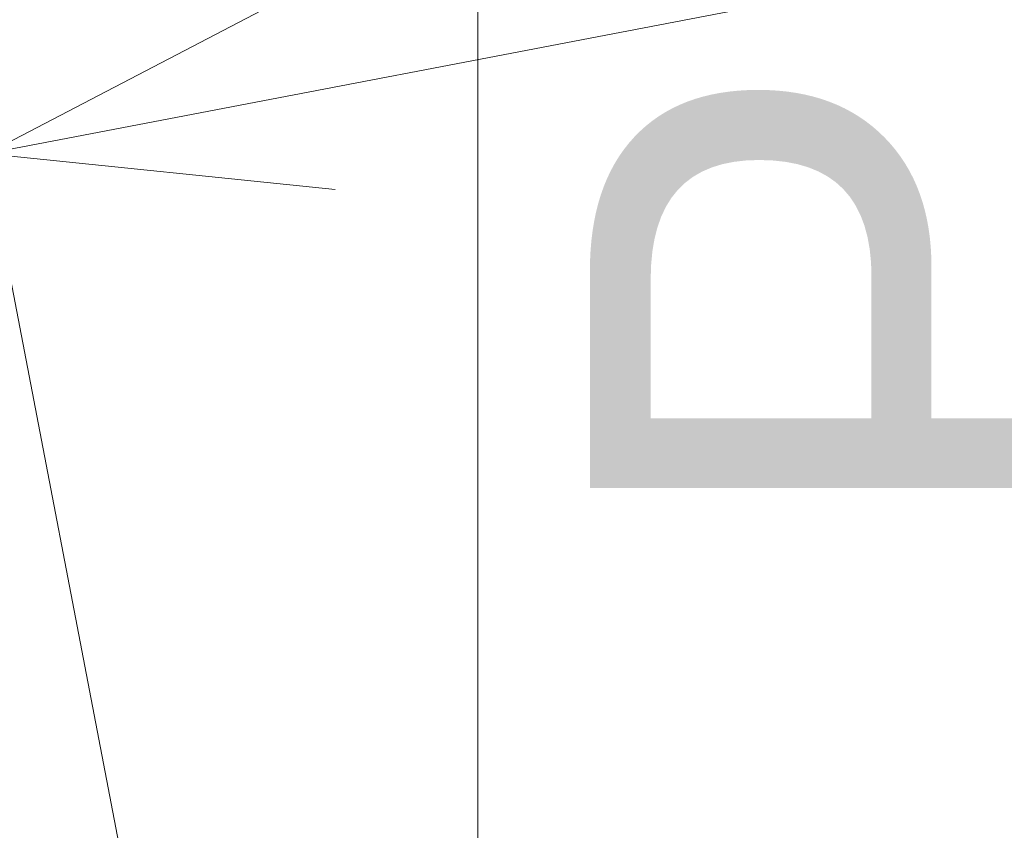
# Model space of a CAD drawing. Header units: millimetres. Extents: x -2233 to 65662, y -50530 to 6847.
# Tile 681 of 802: x 26545 to 26985, y 1331 to 1694. Entities that reach past the tile are written whole.
import ezdxf

# ---------------------------------------------------------------- set-up
doc = ezdxf.new("R2010")
doc.units = ezdxf.units.MM
doc.layers.add('COTAS_P', color=1, linetype='Continuous', lineweight=0)
doc.dimstyles.new('R19_100', dxfattribs={"dimtxt": 250, "dimasz": 150, "dimexe": 150, "dimexo": 80, "dimgap": 100, "dimtad": 1, "dimtih": 1, "dimtoh": 1, "dimdsep": 46, "dimcen": 0.09, "dimadec": 0, "dimazin": 0, "dimtfac": 1, "dimtdec": 4, "dimtofl": 0, "dimtmove": 0, "dimatfit": 3, "dimfxl": 1, "dimtolj": 1, "dimtzin": 0, "dimarcsym": 0})

# ---------------------------------------------------------------- blocks, each defined once
blk = doc.blocks.new('DIM_R32_7')
at = {"layer": 'COTAS_P'}
for p, q in [((24250.07, 2141), (24400.07, 2186)), ((26750.07, 2141), (26600.07, 2186)), ((24250.07, 1241), (24250.07, 2141)), ((24250.07, 2141), (26750.07, 2141)), ((24250.07, 2141), (24400.07, 2096)), ((26750.07, 2141), (26600.07, 2096)), ((26750.07, 1241), (26750.07, 2141))]:
    blk.add_line(p, q, dxfattribs=at)
blk.add_text('2500 P', height=250, dxfattribs=at).set_placement((25500.07, 2241))
blk = doc.blocks.new('DIM_R32_9')
at = {"layer": 'COTAS_P'}
for p, q in [((26750.07, 1241), (27150.07, 1241)), ((27150.07, 1241), (27105.07, 1091)), ((27150.07, 0), (27150.07, 1241)), ((27150.07, 1241), (27195.07, 1091)), ((27150.07, 0), (27105.07, 150)), ((27150.07, 0), (27195.07, 150)), ((26750.07, 0), (27150.07, 0))]:
    blk.add_line(p, q, dxfattribs=at)
blk.add_text('1241 P', height=250, rotation=90, dxfattribs=at).set_placement((27050.07, 620.5))
blk = doc.blocks.new('DIM_R32_10')
at = {"layer": 'COTAS_P'}
for p, q in [((40140.5, 4243.89), (39984.7, 4259.84)), ((26530.5, 1633.89), (40140.5, 4243.89)), ((40140.5, 4243.89), (40001.65, 4171.45)), ((40310, 3360), (40140.5, 4243.89)), ((26530.5, 1633.89), (26669.34, 1706.34)), ((26700, 750), (26530.5, 1633.89)), ((26530.5, 1633.89), (26686.29, 1617.95))]:
    blk.add_line(p, q, dxfattribs=at)
blk.add_text('13858 P', height=250, rotation=10.8559, dxfattribs=at).set_placement((33316.66, 3037.1))

msp = doc.modelspace()

# ---------------------------------------------------------------- dimensions: what is measured, and where the dimension line sits
at = {"layer": 'COTAS_P'}
for p1, p2, distance, picture, middle in [((26700, 750), (40310, 3360), 900, 'DIM_R32_10', (33335.495, 2938.894)), ((24250.067, 1241), (26750.067, 1241), 900, 'DIM_R32_7', (25500.067, 2141)), ((26750.067, 0), (26750.067, 1241), -400, 'DIM_R32_9', (27150.067, 620.5))]:
    dim = msp.add_aligned_dim(p1=p1, p2=p2, distance=distance, text='<> P', dimstyle='R19_100', dxfattribs=at)
    dim.commit()
    dim.dimension.update_dxf_attribs({"geometry": picture, "text_midpoint": middle})

doc.saveas('drawing.dxf')
